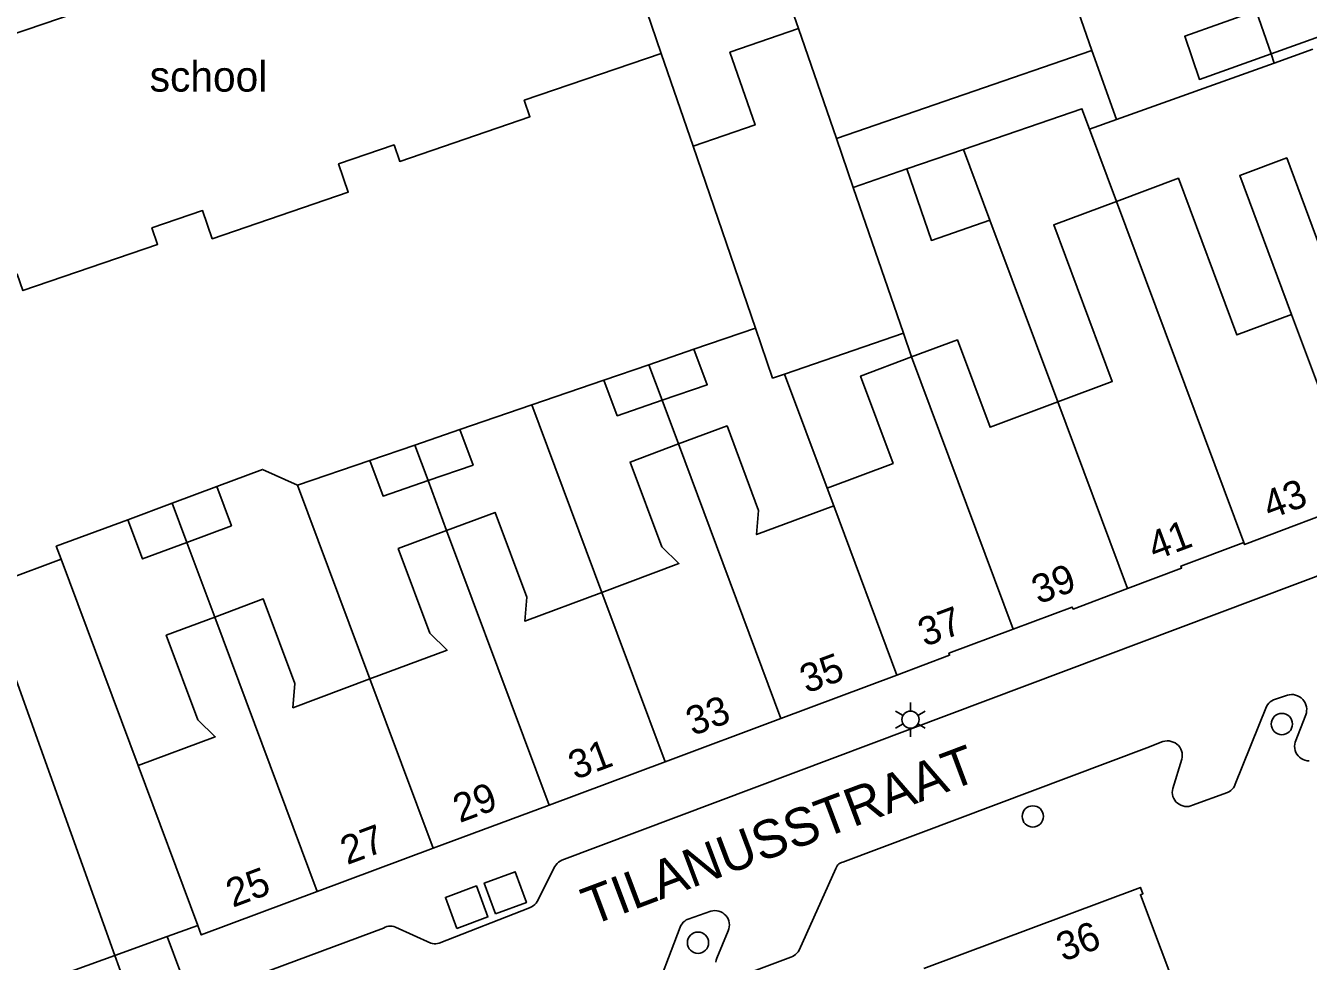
# Model space of a CAD drawing. Extents: x 122462 to 123306, y 485548 to 486417.
# Drawn here: x 122566.2 to 122633.7, y 485724 to 485773.2 of the extents above; entities that cross this region are included whole.
import ezdxf

# ---------------------------------------------------------------- set-up
doc = ezdxf.new("R2010")
doc.units = 0
for name, color, linetype in [('B-WE-IE-MEUBILAIR_WEGMEUBILAIR_VERKEERSBORD-S', 7, 'Continuous'), ('Level 1', 7, 'Continuous'), ('Level 17', 7, 'Continuous'), ('Level 19', 7, 'Continuous'), ('Level 2', 7, 'Continuous'), ('Level 4', 7, 'Continuous'), ('Level 42', 7, 'Continuous'), ('Level 50', 7, 'Continuous'), ('Level 53', 7, 'Continuous'), ('Level 62', 7, 'Continuous'), ('N werkgrens', 7, 'Continuous'), ('N-WE-GR-BOOM_DOORWORTELBARE RUIMTE-G', 7, 'Continuous')]:
    doc.layers.add(name, color=color, linetype=linetype)

msp = doc.modelspace()

# ---------------------------------------------------------------- linework, layer by layer
at = {"layer": 'Level 1'}
for p, q in [((122622.308, 485771.864), (122619.273, 485780.677)), ((122606.89, 485773.012), (122608.877, 485767.241)), ((122599.667, 485771.71), (122601.342, 485766.825)), ((122608.877, 485767.241), (122622.308, 485771.864)), ((122608.389, 485748.86), (122608.738, 485747.923)), ((122570.939, 485724.289), (122563.647, 485744.62)), ((122605.964, 485736.746), (122612.059, 485739.019)), ((122599.868, 485734.471), (122605.964, 485736.746)), ((122593.771, 485732.196), (122599.868, 485734.471)), ((122572.16, 485734.272), (122575.296, 485725.867)), ((122587.674, 485729.921), (122593.771, 485732.196)), ((122581.578, 485727.646), (122587.674, 485729.921))]:
    msp.add_line(p, q, dxfattribs=at)
for points in [[(122595.705, 485783.261), (122588.35, 485780.749), (122588.42, 485780.539), (122577.601, 485776.821), (122577.531, 485777.031), (122573.371, 485775.601), (122573.443, 485775.393), (122562.65, 485771.719), (122562.57, 485771.939), (122555.33, 485769.42), (122555.347, 485769.372), (122554.835, 485769.176)], [(122601.342, 485766.825), (122604.6, 485767.946), (122603.283, 485771.77), (122606.89, 485773.012)], [(122558.935, 485757.75), (122565.807, 485760.105), (122566.103, 485759.241), (122573.182, 485761.667), (122572.886, 485762.531), (122575.552, 485763.445), (122576.058, 485761.968), (122583.208, 485764.419), (122582.702, 485765.895), (122585.619, 485766.895), (122585.915, 485766.032), (122592.763, 485768.378), (122592.467, 485769.242), (122599.667, 485771.71)], [(122637.375, 485762.692), (122634.303, 485761.544), (122632.561, 485766.211), (122630.086, 485765.287), (122632.813, 485757.981)], [(122632.813, 485757.981), (122629.938, 485756.907), (122626.862, 485765.144), (122623.606, 485763.929)], [(122623.606, 485763.929), (122620.305, 485762.696), (122623.381, 485754.458), (122620.52, 485753.389)], [(122620.52, 485753.389), (122616.957, 485752.059), (122615.244, 485756.65), (122612.832, 485755.75)], [(122612.832, 485755.75), (122610.147, 485754.748), (122611.861, 485750.156), (122608.389, 485748.86)], [(122608.738, 485747.923), (122604.685, 485746.411), (122604.788, 485747.677), (122603.127, 485752.127), (122600.577, 485751.176)], [(122600.577, 485751.176), (122598.029, 485750.225), (122599.691, 485745.775), (122600.599, 485744.886), (122596.544, 485743.373)], [(122630.304, 485745.99), (122630.34, 485745.89), (122636.459, 485748.209)], [(122596.544, 485743.373), (122592.493, 485741.861), (122592.596, 485743.127), (122590.935, 485747.577), (122588.386, 485746.626)], [(122588.386, 485746.626), (122585.838, 485745.675), (122587.499, 485741.225), (122588.407, 485740.336), (122584.352, 485738.823)], [(122624.183, 485743.579), (122627.029, 485744.65), (122626.993, 485744.754), (122630.304, 485745.99)], [(122618.173, 485741.437), (122621.283, 485742.602), (122621.32, 485742.499), (122624.183, 485743.579)], [(122584.352, 485738.823), (122580.3, 485737.311), (122580.403, 485738.577), (122578.742, 485743.027), (122576.194, 485742.075)], [(122576.194, 485742.075), (122573.645, 485741.124), (122575.306, 485736.674), (122576.214, 485735.785), (122572.16, 485734.272)], [(122612.059, 485739.019), (122614.83, 485740.069), (122614.793, 485740.172), (122618.173, 485741.437)], [(122613.479, 485723.61), (122624.865, 485727.866), (122624.992, 485727.527), (122624.861, 485727.478), (122628.175, 485718.665), (122628.268, 485718.701), (122628.344, 485718.508)], [(122575.296, 485725.867), (122575.479, 485725.37), (122581.578, 485727.646)], [(122545.965, 485718.624), (122563.597, 485724.974), (122564.658, 485722.028), (122570.939, 485724.289)]]:
    msp.add_lwpolyline(points, dxfattribs=at)
at = {"layer": 'Level 17'}
for points in [[(122655.401, 485752.212), (122594.436, 485729.289), (122594.347, 485729.242), (122594.265, 485729.184), (122594.189, 485729.117), (122594.123, 485729.041), (122594.066, 485728.958), (122593.149, 485727.13), (122593.09, 485727.041), (122593.019, 485726.961), (122592.938, 485726.893), (122592.847, 485726.837), (122592.749, 485726.795), (122587.983, 485724.929), (122587.899, 485724.908), (122587.813, 485724.898), (122587.727, 485724.899), (122587.641, 485724.912), (122587.558, 485724.937), (122585.692, 485725.779), (122585.604, 485725.808), (122585.513, 485725.826), (122585.42, 485725.831), (122585.327, 485725.823), (122585.236, 485725.803), (122585.149, 485725.771), (122585.067, 485725.728), (122578.503, 485723.286)], [(122603.544, 485723.1), (122606.476, 485724.192), (122606.566, 485724.231), (122606.651, 485724.28), (122606.73, 485724.339), (122606.801, 485724.407), (122606.863, 485724.483), (122606.916, 485724.566), (122608.853, 485728.854), (122608.877, 485728.926), (122608.912, 485728.992), (122608.958, 485729.053), (122609.013, 485729.104), (122609.075, 485729.146), (122609.144, 485729.178), (122609.217, 485729.197), (122625.209, 485735.197), (122626.049, 485735.529), (122626.156, 485735.556), (122626.266, 485735.567), (122626.376, 485735.563), (122626.484, 485735.543), (122626.589, 485735.508), (122626.688, 485735.459), (122626.778, 485735.396), (122626.859, 485735.321), (122626.928, 485735.235), (122626.985, 485735.14), (122627.027, 485735.038), (122627.055, 485734.931), (122627.067, 485734.822), (122627.064, 485734.712), (122627.045, 485734.603), (122626.565, 485733.065), (122626.545, 485732.96), (122626.54, 485732.854), (122626.551, 485732.748), (122626.575, 485732.644), (122626.615, 485732.545), (122626.668, 485732.453), (122626.733, 485732.369), (122626.809, 485732.295), (122626.895, 485732.232), (122626.989, 485732.182), (122627.089, 485732.146), (122627.194, 485732.124), (122627.3, 485732.117), (122627.406, 485732.125), (122627.51, 485732.148), (122627.61, 485732.185), (122629.451, 485732.853), (122629.54, 485732.899), (122629.622, 485732.957), (122629.695, 485733.026), (122629.756, 485733.105), (122629.806, 485733.192), (122629.842, 485733.286), (122631.498, 485737.379), (122631.549, 485737.469), (122631.612, 485737.551), (122631.688, 485737.622), (122631.773, 485737.681), (122631.866, 485737.726), (122632.593, 485737.973), (122632.7, 485737.996), (122632.809, 485738.004), (122632.918, 485737.997), (122633.026, 485737.975), (122633.129, 485737.939), (122633.226, 485737.889), (122633.316, 485737.825), (122633.395, 485737.751), (122633.464, 485737.665), (122633.521, 485737.572), (122633.564, 485737.471), (122633.592, 485737.365), (122633.606, 485737.257), (122633.605, 485737.147), (122633.589, 485737.039), (122633.558, 485736.934), (122633.008, 485735.495), (122632.983, 485735.389), (122632.974, 485735.281), (122632.981, 485735.172), (122633.003, 485735.066), (122633.04, 485734.963), (122633.091, 485734.867), (122633.156, 485734.78), (122633.233, 485734.703), (122633.319, 485734.637), (122633.415, 485734.585), (122633.517, 485734.547), (122633.623, 485734.523), (122633.731, 485734.516)], [(122599.107, 485721.669), (122600.664, 485725.777), (122600.707, 485725.868), (122600.762, 485725.953), (122600.828, 485726.03), (122600.903, 485726.097), (122600.987, 485726.154), (122601.077, 485726.199), (122602.281, 485726.615), (122602.386, 485726.638), (122602.493, 485726.645), (122602.599, 485726.638), (122602.704, 485726.615), (122602.805, 485726.579), (122602.899, 485726.528), (122602.985, 485726.464), (122603.062, 485726.389), (122603.127, 485726.304), (122603.179, 485726.211), (122603.218, 485726.111), (122603.243, 485726.007), (122603.252, 485725.9), (122603.247, 485725.793), (122603.226, 485725.688), (122603.191, 485725.587), (122602.589, 485724.147), (122602.554, 485724.042), (122602.533, 485723.933)], [(122575.126, 485721.434), (122573.696, 485725.288)], [(122570.939, 485724.289), (122572.307, 485720.5)]]:
    msp.add_lwpolyline(points, dxfattribs=at)
at = {"layer": 'Level 19'}
for p, q in [((122623.605, 485768.235), (122622.308, 485771.864)), ((122631.898, 485771.2), (122631.731, 485771.69)), ((122633.925, 485771.925), (122631.898, 485771.2)), ((122631.898, 485771.2), (122623.605, 485768.235)), ((122623.605, 485768.235), (122622.187, 485767.728)), ((122623.606, 485763.929), (122622.187, 485767.728)), ((122604.622, 485757.262), (122601.342, 485766.825)), ((122609.765, 485764.662), (122608.877, 485767.241)), ((122612.582, 485765.632), (122609.765, 485764.662)), ((122609.765, 485764.662), (122612.403, 485756.998)), ((122620.52, 485753.389), (122616.954, 485762.936)), ((122601.389, 485756.154), (122604.622, 485757.262)), ((122612.403, 485756.998), (122606.152, 485754.854)), ((122612.832, 485755.75), (122612.403, 485756.998)), ((122608.389, 485748.86), (122606.152, 485754.854)), ((122592.865, 485753.23), (122596.658, 485754.531)), ((122599.72, 485753.474), (122600.577, 485751.176)), ((122589.075, 485751.93), (122592.865, 485753.23)), ((122596.544, 485743.373), (122592.865, 485753.23)), ((122580.551, 485749.007), (122584.344, 485750.308)), ((122584.352, 485738.823), (122580.551, 485749.007)), ((122588.386, 485746.626), (122587.406, 485749.251)), ((122576.194, 485742.075), (122574.728, 485746.004)), ((122572.16, 485734.272), (122568.113, 485745.115))]:
    msp.add_line(p, q, dxfattribs=at)
for points in [[(122615.564, 485766.659), (122621.787, 485768.801), (122622.187, 485767.728)], [(122606.152, 485754.854), (122605.522, 485754.638), (122604.622, 485757.262)], [(122576.299, 485748.944), (122578.696, 485749.839), (122580.551, 485749.007)], [(122568.113, 485745.115), (122567.859, 485745.795), (122571.614, 485747.196)], [(122568.113, 485745.115), (122565.115, 485743.997), (122563.647, 485744.62)]]:
    msp.add_lwpolyline(points, dxfattribs=at)
at = {"layer": 'Level 2'}
for p, q in [((122631.731, 485771.69), (122630.957, 485773.953)), ((122612.582, 485765.632), (122615.564, 485766.659)), ((122615.564, 485766.659), (122616.954, 485762.936)), ((122599.023, 485755.342), (122601.389, 485756.154)), ((122596.658, 485754.531), (122599.023, 485755.342)), ((122599.023, 485755.342), (122599.72, 485753.474)), ((122586.709, 485751.119), (122589.075, 485751.93)), ((122584.344, 485750.308), (122586.709, 485751.119)), ((122587.406, 485749.251), (122586.709, 485751.119)), ((122573.956, 485748.07), (122576.299, 485748.944)), ((122571.614, 485747.196), (122573.956, 485748.07)), ((122574.728, 485746.004), (122573.956, 485748.07))]:
    msp.add_line(p, q, dxfattribs=at)
for points in [[(122630.957, 485773.953), (122634.725, 485775.3), (122635.498, 485773.037), (122631.731, 485771.69)], [(122631.731, 485771.69), (122627.964, 485770.343), (122627.191, 485772.607), (122630.957, 485773.953)], [(122616.954, 485762.936), (122613.874, 485761.877), (122612.582, 485765.632)], [(122601.389, 485756.154), (122602.086, 485754.286), (122599.72, 485753.474)], [(122599.72, 485753.474), (122597.355, 485752.663), (122596.658, 485754.531)], [(122589.075, 485751.93), (122589.772, 485750.063), (122587.406, 485749.251)], [(122587.406, 485749.251), (122585.041, 485748.44), (122584.344, 485750.308)], [(122576.299, 485748.944), (122577.071, 485746.878), (122574.728, 485746.004)], [(122574.728, 485746.004), (122572.386, 485745.13), (122571.614, 485747.196)]]:
    msp.add_lwpolyline(points, dxfattribs=at)
at = {"layer": 'Level 4'}
for p, q in [((122606.89, 485773.012), (122602.549, 485785.62)), ((122599.667, 485771.71), (122595.705, 485783.261)), ((122630.304, 485745.99), (122623.606, 485763.929)), ((122636.459, 485748.209), (122632.813, 485757.981)), ((122618.173, 485741.437), (122612.832, 485755.75)), ((122624.183, 485743.579), (122620.52, 485753.389)), ((122605.964, 485736.746), (122600.577, 485751.176)), ((122612.059, 485739.019), (122608.738, 485747.923)), ((122593.771, 485732.196), (122588.386, 485746.626)), ((122599.868, 485734.471), (122596.544, 485743.373)), ((122581.578, 485727.646), (122576.194, 485742.075)), ((122587.674, 485729.921), (122584.352, 485738.823))]:
    msp.add_line(p, q, dxfattribs=at)
at = {"layer": 'Level 42'}
for points in [[(122590.959, 485726.472), (122590.366, 485728.094), (122591.988, 485728.687), (122592.581, 485727.065), (122590.959, 485726.472)], [(122588.924, 485725.709), (122588.323, 485727.339), (122589.953, 485727.94), (122590.554, 485726.31), (122588.924, 485725.709)]]:
    msp.add_lwpolyline(points, dxfattribs=at)
at = {"layer": 'Level 50'}
for p, q in [((122612.384, 485736.908), (122611.994, 485737.133)), ((122612.774, 485737.133), (122612.774, 485737.583)), ((122613.553, 485737.133), (122613.163, 485736.908)), ((122612.384, 485736.458), (122611.994, 485736.233)), ((122613.553, 485736.233), (122613.163, 485736.458)), ((122612.774, 485735.783), (122612.774, 485736.233))]:
    msp.add_line(p, q, dxfattribs=at)
msp.add_circle((122612.774, 485736.683), 0.45, dxfattribs=at)
at = {"layer": 'Level 53'}
for centre in [(122632.3, 485736.452), (122619.206, 485731.595), (122601.602, 485724.957)]:
    msp.add_circle(centre, 0.56, dxfattribs=at)
at = {"layer": 'N werkgrens'}
for p, q in [((122573.696, 485725.288), (122575.296, 485725.867)), ((122570.939, 485724.289), (122573.696, 485725.288))]:
    msp.add_line(p, q, dxfattribs=at)

# ---------------------------------------------------------------- texts
at = {"layer": 'B-WE-IE-MEUBILAIR_WEGMEUBILAIR_VERKEERSBORD-S'}
for s, rotation, p in [('43', 20.46363, (122631.657, 485747.199)), ('41', 20.46363, (122625.612, 485745.04)), ('39', 20.46363, (122619.502, 485742.738)), ('37', 20.46363, (122613.525, 485740.499)), ('35', 20.46363, (122607.309, 485738.048)), ('33', 20.46363, (122601.326, 485735.816)), ('31', 20.46363, (122595.14, 485733.508)), ('29', 20.46363, (122589.074, 485731.244)), ('27', 20.46363, (122583.153, 485729.034)), ('25', 20.46363, (122577.139, 485726.79)), ('36', 20.53223, (122620.801, 485723.946))]:
    msp.add_text(s, height=1.5, rotation=rotation, dxfattribs=at).set_placement(p)
at = {"layer": 'Level 62'}
msp.add_text('school', height=1.6, dxfattribs=at).set_placement((122572.771, 485769.7))
at = {"layer": 'N-WE-GR-BOOM_DOORWORTELBARE RUIMTE-G'}
msp.add_text('TILANUSSTRAAT', height=2, rotation=20.61707, dxfattribs=at).set_placement((122595.984, 485725.836))

doc.saveas('drawing.dxf')
